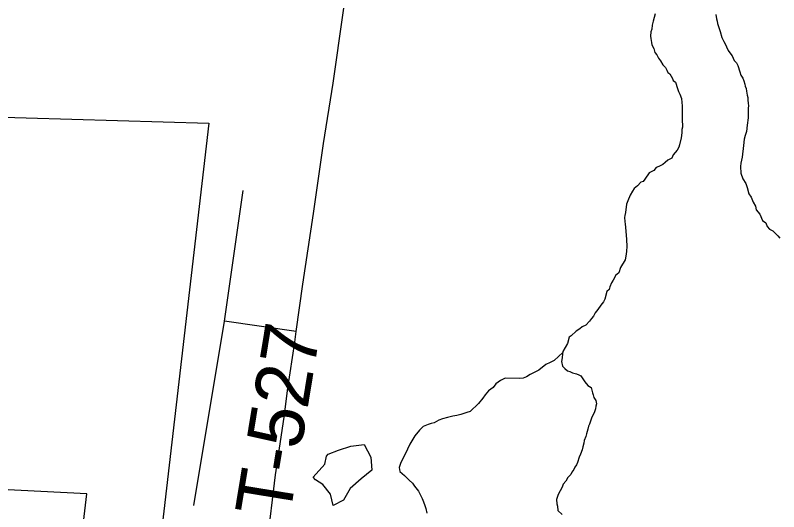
# Model space of a CAD drawing. Extents: x 1310247 to 1664935, y 235267 to 584339.
# Drawn here: x 1484317 to 1488461, y 376865 to 379562 of the extents above; entities that cross this region are included whole.
import ezdxf

# ---------------------------------------------------------------- set-up
doc = ezdxf.new("R2010")
doc.units = 0
for name, color, linetype in [('GM_X_Corporation', 7, 'Continuous'), ('GM_X_Minor_Lake', 7, 'Continuous'), ('GM_X_Minor_River', 7, 'Continuous'), ('GM_X_State_Route', 7, 'Continuous'), ('GM_X_Township_Road', 7, 'Continuous'), ('GM_X_Township_Road_Text', 7, 'Continuous')]:
    doc.layers.add(name, color=color, linetype=linetype)

msp = doc.modelspace()

# ---------------------------------------------------------------- linework, layer by layer
at = {"layer": 'GM_X_Corporation'}
for points in [[(1483630.5, 379026.6), (1485367.9, 378976.4), (1485085, 376540.3)], [(1484657.7, 376545.7), (1484705.8, 376961.2), (1484097.7, 376993.5), (1483926.2, 377171.3), (1483922.7, 377141.5), (1483863, 377147.3), (1483745.1, 376999.6), (1483763.1, 376982.2), (1483684.8, 376878.4), (1483419.1, 377144.4), (1483357, 376738.1)]]:
    msp.add_lwpolyline(points, dxfattribs=at)
at = {"layer": 'GM_X_Minor_Lake'}
for points in [[(1485987.1, 377013.2), (1485947.4, 377038), (1485933.6, 377052.3), (1485997.1, 377123.4), (1486005.8, 377167.4), (1486016, 377177.3), (1486072.6, 377198.4)], [(1486072.6, 377198.4), (1486139.2, 377221.3), (1486211.7, 377230.1), (1486246.6, 377161.2), (1486253.5, 377090.9), (1486194.4, 377043.7), (1486135.3, 376990.5), (1486098.1, 376927), (1486043.4, 376897.8), (1486028.4, 376960.3), (1485987.1, 377013.2)]]:
    msp.add_lwpolyline(points, dxfattribs=at)
at = {"layer": 'GM_X_Minor_River'}
for points in [[(1487790.1, 379570.1), (1487779.4, 379530.1), (1487775, 379508.1), (1487772.7, 379486), (1487766.4, 379472.1), (1487766, 379448), (1487767.8, 379435.9), (1487771.4, 379413.8), (1487773.2, 379401.7), (1487782.9, 379381.4), (1487788.6, 379359.2), (1487800.4, 379347), (1487808.1, 379328.8), (1487820, 379314.5), (1487831.6, 379292.2), (1487847.4, 379277.9), (1487853.2, 379263.7), (1487859, 379251.5), (1487870.9, 379243.3), (1487884.6, 379219), (1487888.4, 379206.8), (1487900.3, 379198.6), (1487911.8, 379164.3), (1487917.5, 379148.1), (1487925.3, 379133.9), (1487932.9, 379109.7), (1487934.6, 379087.5), (1487936.3, 379069.4), (1487938, 379053.3), (1487936.8, 378985.1), (1487938.6, 378969), (1487938.3, 378954.9), (1487936.1, 378940.9), (1487935.8, 378922.8), (1487931.3, 378896.8), (1487922.7, 378858.8), (1487918.4, 378844.8), (1487910.1, 378828.9), (1487887.6, 378803.2), (1487881.3, 378785.2), (1487859, 378775.6), (1487844.8, 378761.8), (1487832.6, 378751.9), (1487810.3, 378740.3), (1487796.1, 378734.5), (1487783.8, 378718.7), (1487757.5, 378705), (1487734.9, 378671.3), (1487724.6, 378659.4), (1487712.5, 378655.6), (1487694.1, 378635.9), (1487675.8, 378620.1), (1487667.5, 378606.2), (1487655.1, 378584.3), (1487642.6, 378554.4), (1487634.2, 378536.5), (1487629.4, 378490.4), (1487625.1, 378474.4), (1487624.9, 378462.4), (1487626.6, 378442.2), (1487628.4, 378426.2), (1487630.1, 378410), (1487635, 378343.7), (1487636.4, 378305.5), (1487635.9, 378279.4), (1487633.6, 378263.4), (1487627.1, 378233.4), (1487602.3, 378191.6), (1487593.8, 378161.7), (1487575.5, 378147.9), (1487569.3, 378136), (1487563, 378122), (1487552.7, 378108.1), (1487544.3, 378086.2), (1487540.1, 378072.2), (1487527.8, 378060.4), (1487517.1, 378020.4), (1487510.8, 378004.5), (1487496.5, 377986.6), (1487480, 377962.8), (1487465.7, 377945), (1487455.3, 377927.1), (1487445.1, 377915.2), (1487434.8, 377899.3), (1487414.4, 377877.6), (1487394.2, 377869.9), (1487381.9, 377858.1), (1487361.7, 377846.4), (1487335.1, 377820.8), (1487323, 377812.9), (1487314.4, 377779), (1487289.5, 377735.2), (1487287.3, 377723.2), (1487284.9, 377701.1), (1487282.6, 377681.1), (1487288.2, 377654.9), (1487300, 377642.6)], [(1488119.3, 379566.3), (1488122.9, 379542.1), (1488126.7, 379530), (1488128.5, 379517.9), (1488134.2, 379501.8), (1488143.8, 379473.5), (1488153.3, 379441.2), (1488162.9, 379418.9), (1488170.8, 379406.7), (1488178.5, 379390.5), (1488186.2, 379370.3), (1488196, 379358.1), (1488207.8, 379341.8), (1488219.4, 379315.5), (1488231.3, 379303.2), (1488239, 379289.1), (1488250.5, 379254.7), (1488256.2, 379236.5), (1488266, 379220.3), (1488271.8, 379206.1), (1488277.5, 379188), (1488279.3, 379175.9), (1488285.1, 379163.7), (1488286.9, 379149.6), (1488290.5, 379127.5), (1488294.3, 379115.4), (1488294.1, 379103.3), (1488295.8, 379083.2), (1488297.6, 379071.1), (1488295.3, 379055.1), (1488294.5, 379004.9), (1488289.8, 378964.8), (1488287.2, 378930.7), (1488278.8, 378908.8), (1488274.5, 378888.8), (1488269.9, 378854.7), (1488262.8, 378790.6), (1488256.2, 378758.5), (1488253.9, 378740.5), (1488255.3, 378704.3), (1488266.8, 378674), (1488282.4, 378647.6), (1488290.1, 378625.4), (1488299.6, 378591.1), (1488311.3, 378572.8), (1488322.9, 378546.5), (1488334.6, 378524.2), (1488338.2, 378504), (1488357.9, 378481.6), (1488373.4, 378447.2), (1488391.3, 378434.8), (1488399, 378414.6), (1488410.8, 378400.3), (1488428.7, 378390), (1488442.5, 378377.7), (1488456.3, 378363.4), (1488468.1, 378351.1)], [(1487288.7, 377730.6), (1487242.5, 377685.8), (1487220.3, 377676.2), (1487198, 377664.5), (1487159.3, 377633), (1487112.8, 377609.8), (1487092.5, 377598.1), (1487074.3, 377590.4), (1487052.2, 377588.8), (1486975.9, 377590.1), (1486951.7, 377578.5), (1486925.2, 377558.8), (1486910.9, 377539), (1486886.5, 377521.4), (1486868, 377499.6), (1486855.7, 377481.7), (1486831.1, 377452), (1486786.2, 377408.6), (1486768.1, 377402.9), (1486735.8, 377393.5), (1486713.6, 377387.8), (1486691.5, 377384.2), (1486663.2, 377376.7), (1486637, 377369.1), (1486616.8, 377361.4), (1486590.5, 377347.8), (1486574.4, 377344.1), (1486558.2, 377338.3), (1486531.9, 377326.8), (1486511.5, 377307), (1486486.9, 377277.3), (1486474.6, 377259.5), (1486458.1, 377231.6), (1486445.5, 377203.8), (1486439.3, 377187.8), (1486420.6, 377154), (1486408.1, 377126.1), (1486401.7, 377104.1), (1486405.4, 377084), (1486429.1, 377061.5), (1486454.8, 377036.9), (1486472.6, 377020.5), (1486484.3, 377004.2), (1486505.9, 376975.7), (1486515.7, 376957.5), (1486525.4, 376937.2), (1486533.1, 376919), (1486540.8, 376898.8), (1486546.5, 376882.6), (1486552.1, 376856.4)], [(1487300, 377642.6), (1487313.9, 377630.3), (1487327.8, 377626.1), (1487341.8, 377619.8), (1487363.8, 377613.4), (1487375.7, 377609.2), (1487387.7, 377602.9), (1487409.2, 377570.4), (1487424.9, 377550.1), (1487442.8, 377539.7), (1487450.4, 377511.5), (1487454.2, 377499.3), (1487457.9, 377485.2), (1487467.7, 377469), (1487471.4, 377450.8), (1487469.2, 377438.8), (1487466.9, 377422.8), (1487458.6, 377402.8), (1487446.1, 377379), (1487439.7, 377357), (1487433.4, 377341), (1487429.2, 377329.1), (1487424.9, 377313.1), (1487418.5, 377287.1), (1487414.2, 377273.1), (1487405.8, 377251.1), (1487403.6, 377237.1), (1487397.2, 377217.1), (1487395, 377201.1), (1487384.5, 377177.2), (1487378.2, 377161.2), (1487369.7, 377131.3), (1487363.5, 377119.3), (1487355.2, 377107.4), (1487349, 377093.5), (1487338.7, 377079.6), (1487332.5, 377067.6), (1487316.1, 377049.9), (1487305.8, 377030), (1487291.4, 377014.1), (1487285.1, 376998.2), (1487264.4, 376958.4), (1487258.1, 376942.4), (1487255.9, 376930.4), (1487257.5, 376908.3), (1487261.3, 376894.2), (1487262.9, 376872), (1487286.7, 376849.5)]]:
    msp.add_lwpolyline(points, dxfattribs=at)
at = {"layer": 'GM_X_State_Route'}
msp.add_lwpolyline([(1485521.3, 375554.8), (1485563.2, 375737.7), (1485593.1, 375960.8), (1485639.5, 376324.9), (1485684.7, 376687.9), (1485730.4, 377065), (1485776.9, 377378.9), (1485797.1, 377535.5), (1485834.1, 377786.6), (1485841.7, 377844.2), (1485878.7, 378101.7), (1485936.2, 378484.3), (1485990, 378865.2), (1486042.4, 379192.3), (1486097, 379575.8), (1486155.4, 379966.9), (1486205.3, 380305.9), (1486270.6, 380757.8), (1486316.8, 381081.3), (1486351.4, 381337.2), (1486362.1, 381410.2), (1486363.7, 381418.7)], dxfattribs=at)
at = {"layer": 'GM_X_Township_Road'}
for points in [[(1485286.9, 376899.2), (1485453.6, 377900.5), (1485554.4, 378610.5)], [(1485841.7, 377844.2), (1485453.6, 377900.5)]]:
    msp.add_lwpolyline(points, dxfattribs=at)

# ---------------------------------------------------------------- texts
at = {"layer": 'GM_X_Township_Road_Text'}
msp.add_text('T-527', height=300, rotation=80.676, dxfattribs=at).set_placement((1485805.2, 376822.7))

doc.saveas('drawing.dxf')
